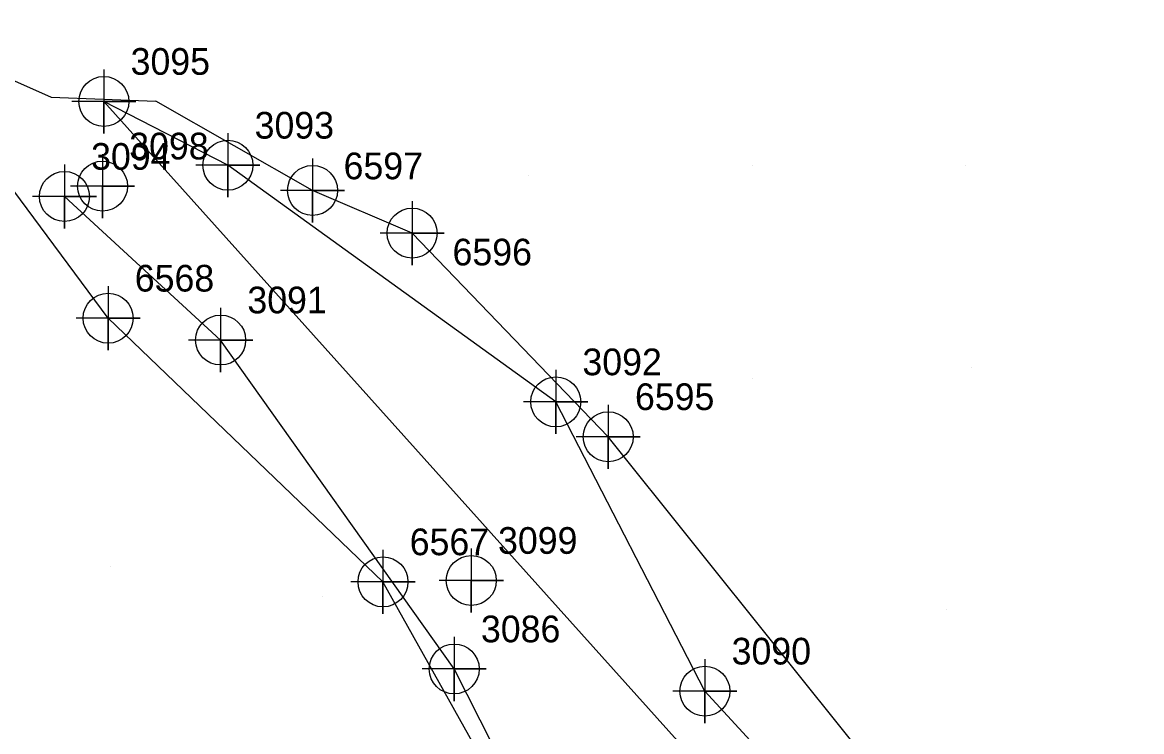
# Model space of a CAD drawing. Extents: x 2062781 to 2066835, y 358981 to 366501.
# Drawn here: x 2065571.3 to 2065676, y 364795.6 to 364862 of the extents above; entities that cross this region are included whole.
import ezdxf

# ---------------------------------------------------------------- set-up
doc = ezdxf.new("R2010")
doc.units = 0
for name, color, linetype in [('Exist DTM Breakline Underwater Cogo Number', 7, 'Continuous'), ('Exist DTM Breakline Underwater Cogo Point CELL', 7, 'Continuous'), ('Exist DTM Drainline', 7, 'Continuous'), ('Exist DTM Regular Point Underwater CELL', 7, 'Continuous'), ('Exist DTM Regular Point Underwater Cogo Number', 7, 'Continuous'), ('Exist DTM Ridgeline', 7, 'Continuous'), ('Exist DTM Ridgeline Cogo Number', 7, 'Continuous'), ('Exist DTM Ridgeline Cogo Point CELL', 7, 'Continuous'), ('PH Exist DTM Breakline', 7, 'Continuous'), ('PH Exist DTM Point', 7, 'Continuous')]:
    doc.layers.add(name, color=color, linetype=linetype)

msp = doc.modelspace()

# ---------------------------------------------------------------- linework, layer by layer
at = {"layer": 'Exist DTM Breakline Underwater Cogo Number'}
msp.add_lwpolyline([(2065578.89, 364854.62), (2065687.96, 364732.99)], dxfattribs=at)
msp.add_lwpolyline([(2065578.89, 364854.62), (2065687.96, 364732.99)], dxfattribs=at)
msp.add_lwpolyline([(2065578.89, 364854.62), (2065687.96, 364732.99)], dxfattribs=at)
msp.add_lwpolyline([(2065578.89, 364854.62), (2065687.96, 364732.99)], dxfattribs=at)
msp.add_lwpolyline([(2065578.89, 364854.62), (2065687.96, 364732.99)], dxfattribs=at)
msp.add_lwpolyline([(2065578.89, 364854.62), (2065687.96, 364732.99)], dxfattribs=at)
msp.add_lwpolyline([(2065578.89, 364854.62), (2065687.96, 364732.99)], dxfattribs=at)
msp.add_lwpolyline([(2065578.89, 364854.62), (2065687.96, 364732.99)], dxfattribs=at)
msp.add_lwpolyline([(2065578.89, 364854.62), (2065687.96, 364732.99)], dxfattribs=at)
msp.add_lwpolyline([(2065578.89, 364854.62), (2065687.96, 364732.99)], dxfattribs=at)
msp.add_lwpolyline([(2065578.89, 364854.62), (2065687.96, 364732.99)], dxfattribs=at)
msp.add_lwpolyline([(2065578.89, 364854.62), (2065687.96, 364732.99)], dxfattribs=at)
msp.add_lwpolyline([(2065578.89, 364854.62), (2065687.96, 364732.99)], dxfattribs=at)
msp.add_lwpolyline([(2065578.89, 364854.62), (2065687.96, 364732.99)], dxfattribs=at)
msp.add_lwpolyline([(2065578.89, 364854.62), (2065687.96, 364732.99)], dxfattribs=at)
msp.add_lwpolyline([(2065578.89, 364854.62), (2065687.96, 364732.99)], dxfattribs=at)
msp.add_lwpolyline([(2065578.89, 364854.62), (2065687.96, 364732.99)], dxfattribs=at)
msp.add_lwpolyline([(2065578.89, 364854.62), (2065687.96, 364732.99)], dxfattribs=at)
at = {"layer": 'Exist DTM Breakline Underwater Cogo Point CELL'}
for points in [[(2065578.89, 364857.62), (2065578.89, 364851.62), (2065578.89, 364854.62), (2065581.89, 364854.62), (2065575.89, 364854.62)], [(2065578.89, 364857.62), (2065578.89, 364851.62), (2065578.89, 364854.62), (2065581.89, 364854.62), (2065575.89, 364854.62)], [(2065578.89, 364857.62), (2065578.89, 364851.62), (2065578.89, 364854.62), (2065581.89, 364854.62), (2065575.89, 364854.62)], [(2065590.5, 364851.64), (2065590.5, 364845.64), (2065590.5, 364848.64), (2065593.5, 364848.64), (2065587.5, 364848.64)], [(2065590.5, 364851.64), (2065590.5, 364845.64), (2065590.5, 364848.64), (2065593.5, 364848.64), (2065587.5, 364848.64)], [(2065590.5, 364851.64), (2065590.5, 364845.64), (2065590.5, 364848.64), (2065593.5, 364848.64), (2065587.5, 364848.64)], [(2065575.19, 364848.72), (2065575.19, 364842.72), (2065575.19, 364845.72), (2065578.19, 364845.72), (2065572.19, 364845.72)], [(2065575.19, 364848.72), (2065575.19, 364842.72), (2065575.19, 364845.72), (2065578.19, 364845.72), (2065572.19, 364845.72)], [(2065575.19, 364848.72), (2065575.19, 364842.72), (2065575.19, 364845.72), (2065578.19, 364845.72), (2065572.19, 364845.72)], [(2065589.82, 364835.27), (2065589.82, 364829.27), (2065589.82, 364832.27), (2065592.82, 364832.27), (2065586.82, 364832.27)], [(2065589.82, 364835.27), (2065589.82, 364829.27), (2065589.82, 364832.27), (2065592.82, 364832.27), (2065586.82, 364832.27)], [(2065589.82, 364835.27), (2065589.82, 364829.27), (2065589.82, 364832.27), (2065592.82, 364832.27), (2065586.82, 364832.27)], [(2065621.19, 364829.47), (2065621.19, 364823.47), (2065621.19, 364826.47), (2065624.19, 364826.47), (2065618.19, 364826.47)], [(2065621.19, 364829.47), (2065621.19, 364823.47), (2065621.19, 364826.47), (2065624.19, 364826.47), (2065618.19, 364826.47)], [(2065621.19, 364829.47), (2065621.19, 364823.47), (2065621.19, 364826.47), (2065624.19, 364826.47), (2065618.19, 364826.47)], [(2065611.69, 364804.45), (2065611.69, 364798.45), (2065611.69, 364801.45), (2065614.69, 364801.45), (2065608.69, 364801.45)], [(2065611.69, 364804.45), (2065611.69, 364798.45), (2065611.69, 364801.45), (2065614.69, 364801.45), (2065608.69, 364801.45)], [(2065611.69, 364804.45), (2065611.69, 364798.45), (2065611.69, 364801.45), (2065614.69, 364801.45), (2065608.69, 364801.45)], [(2065635.16, 364802.37), (2065635.16, 364796.37), (2065635.16, 364799.37), (2065638.16, 364799.37), (2065632.16, 364799.37)], [(2065635.16, 364802.37), (2065635.16, 364796.37), (2065635.16, 364799.37), (2065638.16, 364799.37), (2065632.16, 364799.37)], [(2065635.16, 364802.37), (2065635.16, 364796.37), (2065635.16, 364799.37), (2065638.16, 364799.37), (2065632.16, 364799.37)]]:
    msp.add_lwpolyline(points, dxfattribs=at)
for centre in [(2065578.89, 364854.62), (2065578.89, 364854.62), (2065578.89, 364854.62), (2065590.5, 364848.64), (2065590.5, 364848.64), (2065590.5, 364848.64), (2065575.19, 364845.72), (2065575.19, 364845.72), (2065575.19, 364845.72), (2065589.82, 364832.27), (2065589.82, 364832.27), (2065589.82, 364832.27), (2065621.19, 364826.47), (2065621.19, 364826.47), (2065621.19, 364826.47), (2065611.69, 364801.45), (2065611.69, 364801.45), (2065611.69, 364801.45), (2065635.16, 364799.37), (2065635.16, 364799.37), (2065635.16, 364799.37)]:
    msp.add_circle(centre, 2.34, dxfattribs=at)
at = {"layer": 'Exist DTM Drainline'}
for points in [[(2065666.85, 364760.39), (2065663.51, 364774.53), (2065656.12, 364783.54), (2065643.99, 364789.75), (2065635.16, 364799.37), (2065621.19, 364826.47), (2065590.5, 364848.64), (2065578.89, 364854.62)], [(2065661.67, 364754.07), (2065649.56, 364760.59), (2065629.88, 364758.96), (2065628.91, 364747.09), (2065631.98, 364745.75), (2065624.99, 364739.03), (2065614.32, 364746.4), (2065612.63, 364758.76), (2065617.81, 364772.67), (2065623.83, 364776.64), (2065621.44, 364782.18), (2065611.69, 364801.45), (2065589.82, 364832.27), (2065575.19, 364845.72)]]:
    msp.add_lwpolyline(points, dxfattribs=at)
at = {"layer": 'Exist DTM Regular Point Underwater CELL'}
for points in [[(2065578.76, 364849.69), (2065578.76, 364843.69), (2065578.76, 364846.69), (2065581.76, 364846.69), (2065575.76, 364846.69)], [(2065613.29, 364812.74), (2065613.29, 364806.74), (2065613.29, 364809.74), (2065616.29, 364809.74), (2065610.29, 364809.74)]]:
    msp.add_lwpolyline(points, dxfattribs=at)
for centre in [(2065578.76, 364846.69), (2065613.29, 364809.74)]:
    msp.add_circle(centre, 2.34, dxfattribs=at)
at = {"layer": 'Exist DTM Ridgeline'}
msp.add_line((2065579.28, 364834.31), (2065569.83, 364847.1), dxfattribs=at)
for points in [[(2065668.69, 364762.07), (2065665.85, 364770.88), (2065657.7, 364783.73), (2065626.11, 364823.21), (2065607.74, 364842.29), (2065598.43, 364846.29), (2065583.75, 364854.65)], [(2065605.02, 364809.61), (2065579.28, 364834.31)], [(2065617.53, 364774.02), (2065620.19, 364775.71), (2065619.79, 364783.15), (2065605.02, 364809.61)]]:
    msp.add_lwpolyline(points, dxfattribs=at)
at = {"layer": 'Exist DTM Ridgeline Cogo Point CELL'}
for points in [[(2065598.43, 364849.29), (2065598.43, 364843.29), (2065598.43, 364846.29), (2065601.43, 364846.29), (2065595.43, 364846.29)], [(2065598.43, 364849.29), (2065598.43, 364843.29), (2065598.43, 364846.29), (2065601.43, 364846.29), (2065595.43, 364846.29)], [(2065598.43, 364849.29), (2065598.43, 364843.29), (2065598.43, 364846.29), (2065601.43, 364846.29), (2065595.43, 364846.29)], [(2065607.74, 364845.29), (2065607.74, 364839.29), (2065607.74, 364842.29), (2065610.74, 364842.29), (2065604.74, 364842.29)], [(2065607.74, 364845.29), (2065607.74, 364839.29), (2065607.74, 364842.29), (2065610.74, 364842.29), (2065604.74, 364842.29)], [(2065607.74, 364845.29), (2065607.74, 364839.29), (2065607.74, 364842.29), (2065610.74, 364842.29), (2065604.74, 364842.29)], [(2065579.28, 364837.31), (2065579.28, 364831.31), (2065579.28, 364834.31), (2065582.28, 364834.31), (2065576.28, 364834.31)], [(2065579.28, 364837.31), (2065579.28, 364831.31), (2065579.28, 364834.31), (2065582.28, 364834.31), (2065576.28, 364834.31)], [(2065579.28, 364837.31), (2065579.28, 364831.31), (2065579.28, 364834.31), (2065582.28, 364834.31), (2065576.28, 364834.31)], [(2065626.11, 364826.21), (2065626.11, 364820.21), (2065626.11, 364823.21), (2065629.11, 364823.21), (2065623.11, 364823.21)], [(2065626.11, 364826.21), (2065626.11, 364820.21), (2065626.11, 364823.21), (2065629.11, 364823.21), (2065623.11, 364823.21)], [(2065626.11, 364826.21), (2065626.11, 364820.21), (2065626.11, 364823.21), (2065629.11, 364823.21), (2065623.11, 364823.21)], [(2065605.02, 364812.61), (2065605.02, 364806.61), (2065605.02, 364809.61), (2065608.02, 364809.61), (2065602.02, 364809.61)], [(2065605.02, 364812.61), (2065605.02, 364806.61), (2065605.02, 364809.61), (2065608.02, 364809.61), (2065602.02, 364809.61)], [(2065605.02, 364812.61), (2065605.02, 364806.61), (2065605.02, 364809.61), (2065608.02, 364809.61), (2065602.02, 364809.61)]]:
    msp.add_lwpolyline(points, dxfattribs=at)
for centre in [(2065598.43, 364846.29), (2065598.43, 364846.29), (2065598.43, 364846.29), (2065607.74, 364842.29), (2065607.74, 364842.29), (2065607.74, 364842.29), (2065579.28, 364834.31), (2065579.28, 364834.31), (2065579.28, 364834.31), (2065626.11, 364823.21), (2065626.11, 364823.21), (2065626.11, 364823.21), (2065605.02, 364809.61), (2065605.02, 364809.61), (2065605.02, 364809.61)]:
    msp.add_circle(centre, 2.34, dxfattribs=at)
at = {"layer": 'PH Exist DTM Breakline'}
for points in [[(2065559.11, 364864.57), (2065562.41, 364859.97), (2065566.5, 364858.33), (2065573.94, 364855.01)], [(2065573.94, 364855.01), (2065583.75, 364854.65)]]:
    msp.add_lwpolyline(points, dxfattribs=at)
at = {"layer": 'PH Exist DTM Point'}
for p, q in [((2065599.56, 364848.72), (2065599.56, 364848.72)), ((2065639.57, 364848.66), (2065639.57, 364848.66)), ((2065659.57, 364848.66), (2065659.57, 364848.66)), ((2065618.61, 364847.69), (2065618.61, 364847.69)), ((2065660.16, 364829.73), (2065660.16, 364829.73)), ((2065639.57, 364828.66), (2065639.57, 364828.66)), ((2065579.51, 364811.05), (2065579.51, 364811.05)), ((2065599.32, 364808.2), (2065599.32, 364808.2)), ((2065638.68, 364807.52), (2065638.68, 364807.52)), ((2065657.77, 364807.01), (2065657.77, 364807.01))]:
    msp.add_line(p, q, dxfattribs=at)

# ---------------------------------------------------------------- texts
at = {"layer": 'Exist DTM Breakline Underwater Cogo Number'}
for s, p in [('3095', (2065581.39, 364857.12)), ('3095', (2065581.39, 364857.12)), ('3095', (2065581.39, 364857.12)), ('3093', (2065593, 364851.14)), ('3093', (2065593, 364851.14)), ('3093', (2065593, 364851.14)), ('3094', (2065577.69, 364848.22)), ('3094', (2065577.69, 364848.22)), ('3094', (2065577.69, 364848.22)), ('3091', (2065592.32, 364834.77)), ('3091', (2065592.32, 364834.77)), ('3091', (2065592.32, 364834.77)), ('3092', (2065623.69, 364828.97)), ('3092', (2065623.69, 364828.97)), ('3092', (2065623.69, 364828.97)), ('3086', (2065614.19, 364803.95)), ('3086', (2065614.19, 364803.95)), ('3086', (2065614.19, 364803.95)), ('3090', (2065637.66, 364801.87)), ('3090', (2065637.66, 364801.87)), ('3090', (2065637.66, 364801.87))]:
    msp.add_text(s, height=2.5, dxfattribs=at).set_placement(p)
at = {"layer": 'Exist DTM Regular Point Underwater Cogo Number'}
for s, p in [('3098', (2065581.26, 364849.19)), ('3098', (2065581.26, 364849.19)), ('3098', (2065581.26, 364849.19)), ('3099', (2065615.79, 364812.24)), ('3099', (2065615.79, 364812.24)), ('3099', (2065615.79, 364812.24))]:
    msp.add_text(s, height=2.5, dxfattribs=at).set_placement(p)
at = {"layer": 'Exist DTM Ridgeline Cogo Number'}
for s, p in [('6597', (2065601.33, 364847.33)), ('6597', (2065601.33, 364847.33)), ('6597', (2065601.33, 364847.33)), ('6596', (2065611.53, 364839.26)), ('6596', (2065611.53, 364839.26)), ('6596', (2065611.53, 364839.26)), ('6568', (2065581.78, 364836.81)), ('6568', (2065581.78, 364836.81)), ('6568', (2065581.78, 364836.81)), ('6595', (2065628.61, 364825.71)), ('6595', (2065628.61, 364825.71)), ('6595', (2065628.61, 364825.71)), ('6567', (2065607.52, 364812.11)), ('6567', (2065607.52, 364812.11)), ('6567', (2065607.52, 364812.11))]:
    msp.add_text(s, height=2.5, dxfattribs=at).set_placement(p)

doc.saveas('drawing.dxf')
